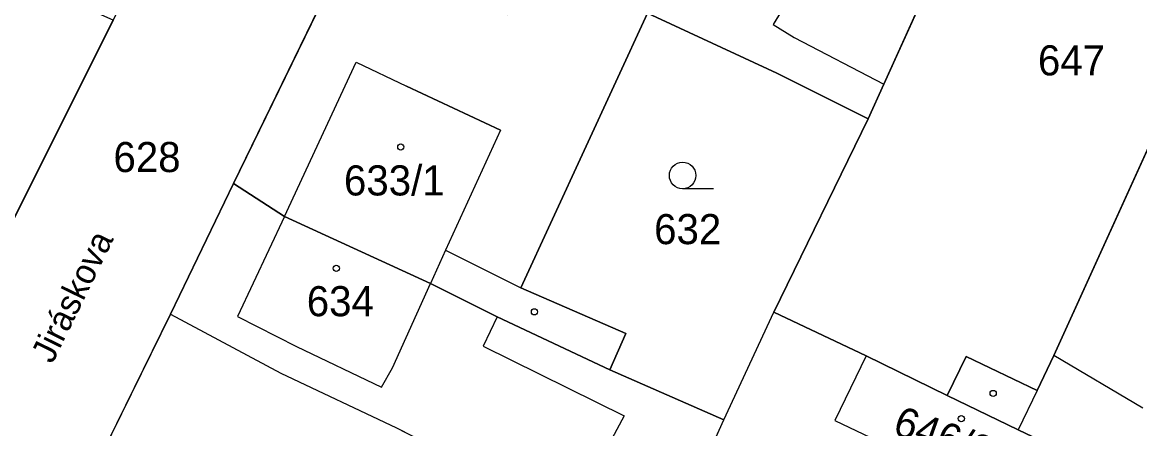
# Model space of a CAD drawing. Extents: x -762314 to -761449, y -993181 to -992589.
# Drawn here: x -762024 to -761960.9, y -992935 to -992912 of the extents above; entities that cross this region are included whole.
import ezdxf

# ---------------------------------------------------------------- set-up
doc = ezdxf.new("R2010")
doc.units = 0
for name, color, linetype in [('Hranice - vnitř_ kresba', 7, 'Continuous'), ('Hranice parcel', 7, 'Continuous'), ('Názvy', 7, 'Continuous'), ('Obvody jako plochy', 7, 'Continuous'), ('Parcelní čísla', 7, 'Continuous'), ('Značky kultur', 7, 'Continuous'), ('Značky na budově ne v SPI', 7, 'Continuous'), ('Značky na budově v SPI', 7, 'Continuous')]:
    doc.layers.add(name, color=color, linetype=linetype)

msp = doc.modelspace()

# ---------------------------------------------------------------- linework, layer by layer
at = {"layer": 'Hranice - vnitř_ kresba'}
for p, q in [((-761979.885, -992909.266), (-761981.635, -992912.126)), ((-761981.635, -992912.126), (-761980.435, -992912.866)), ((-761980.435, -992912.866), (-761975.375, -992915.506)), ((-762009.235, -992922.966), (-762005.185, -992914.266)), ((-762005.185, -992914.266), (-762002.335, -992915.616)), ((-761997.035, -992918.096), (-762002.335, -992915.616)), ((-761997.035, -992918.096), (-762000.135, -992924.866)), ((-762009.235, -992922.966), (-762011.885, -992928.616)), ((-762000.135, -992924.866), (-762000.985, -992926.766)), ((-762000.135, -992924.866), (-761995.885, -992926.996)), ((-762003.135, -992931.516), (-762000.985, -992926.766)), ((-762011.885, -992928.616), (-762008.555, -992930.316)), ((-761997.215, -992928.646), (-761998.005, -992930.296)), ((-762008.555, -992930.316), (-762003.755, -992932.616)), ((-761998.005, -992930.296), (-761990.055, -992934.236)), ((-761960.755, -992933.796), (-761965.775, -992930.826)), ((-762003.755, -992932.616), (-762003.135, -992931.516)), ((-761966.725, -992932.806), (-761967.795, -992935.016)), ((-761990.055, -992934.236), (-761991.025, -992936.056))]:
    msp.add_line(p, q, dxfattribs=at)
at = {"layer": 'Hranice parcel'}
for p, q in [((-761952.295, -992901.156), (-761965.775, -992930.826)), ((-762003.845, -992904.116), (-762012.105, -992921.116)), ((-761971.605, -992907.166), (-761975.375, -992915.506)), ((-762026.935, -992927.896), (-762018.915, -992911.896)), ((-761988.725, -992911.486), (-761995.885, -992926.996)), ((-761981.425, -992914.886), (-761988.725, -992911.486)), ((-761976.265, -992917.466), (-761981.425, -992914.886)), ((-761975.375, -992915.506), (-761976.265, -992917.466)), ((-761981.585, -992928.376), (-761976.265, -992917.466)), ((-762012.105, -992921.116), (-762015.665, -992928.496)), ((-762009.235, -992922.966), (-762012.105, -992921.116)), ((-762000.985, -992926.766), (-762009.235, -992922.966)), ((-761997.215, -992928.646), (-762000.985, -992926.766)), ((-761995.885, -992926.996), (-761989.955, -992929.586)), ((-761984.415, -992934.456), (-761981.585, -992928.376)), ((-761976.385, -992930.846), (-761981.585, -992928.376)), ((-762015.665, -992928.496), (-762020.235, -992937.766)), ((-762015.665, -992928.496), (-762009.435, -992931.816)), ((-761990.855, -992931.626), (-761997.215, -992928.646)), ((-761989.955, -992929.586), (-761990.855, -992931.626)), ((-761976.385, -992930.846), (-761978.155, -992934.486)), ((-761971.805, -992933.086), (-761976.385, -992930.846)), ((-761970.735, -992930.876), (-761971.805, -992933.086)), ((-761966.725, -992932.806), (-761970.735, -992930.876)), ((-761965.775, -992930.826), (-761966.725, -992932.806)), ((-762009.435, -992931.816), (-762002.915, -992934.916)), ((-761990.855, -992931.626), (-761984.415, -992934.456)), ((-761967.795, -992935.016), (-761971.805, -992933.086)), ((-761986.175, -992938.336), (-761984.415, -992934.456)), ((-761978.155, -992934.486), (-761975.345, -992935.836)), ((-762002.915, -992934.916), (-761992.905, -992940.016))]:
    msp.add_line(p, q, dxfattribs=at)
at = {"layer": 'Obvody jako plochy'}
for p, q in [((-761971.605, -992907.166), (-761975.375, -992915.506)), ((-761979.885, -992909.266), (-761981.635, -992912.126)), ((-761981.635, -992912.126), (-761980.435, -992912.866)), ((-761980.435, -992912.866), (-761975.375, -992915.506)), ((-762009.235, -992922.966), (-762005.185, -992914.266)), ((-762005.185, -992914.266), (-762002.335, -992915.616)), ((-761997.035, -992918.096), (-762002.335, -992915.616)), ((-761997.035, -992918.096), (-762000.135, -992924.866)), ((-762009.235, -992922.966), (-762011.885, -992928.616)), ((-762000.985, -992926.766), (-762009.235, -992922.966)), ((-762000.985, -992926.766), (-762009.235, -992922.966)), ((-762000.135, -992924.866), (-762000.985, -992926.766)), ((-762003.135, -992931.516), (-762000.985, -992926.766)), ((-762011.885, -992928.616), (-762008.555, -992930.316)), ((-762008.555, -992930.316), (-762003.755, -992932.616)), ((-761976.385, -992930.846), (-761978.155, -992934.486)), ((-761971.805, -992933.086), (-761976.385, -992930.846)), ((-762003.755, -992932.616), (-762003.135, -992931.516)), ((-761967.795, -992935.016), (-761971.805, -992933.086)), ((-761978.155, -992934.486), (-761975.345, -992935.836))]:
    msp.add_line(p, q, dxfattribs=at)
msp.add_lwpolyline([(-762027.68, -992952.971), (-762026.415, -992950.416), (-762020.235, -992937.766), (-762015.665, -992928.496), (-762012.105, -992921.116), (-762003.845, -992904.116), (-761993.715, -992883.396), (-761989.875, -992882.116), (-761991.565, -992881.236), (-762000.575, -992876.526), (-762002.605, -992875.466), (-762001.805, -992877.336), (-762006.215, -992886.076), (-762011.015, -992895.576), (-762017.685, -992909.366), (-762018.915, -992911.896), (-762026.935, -992927.896), (-762034.675, -992944.376), (-762036.775, -992948.556)], dxfattribs=at)
for points in [[(-761965.155, -992894.786), (-761969.805, -992903.726), (-761971.605, -992907.166), (-761975.375, -992915.506), (-761976.265, -992917.466), (-761981.585, -992928.376), (-761976.385, -992930.846), (-761971.805, -992933.086), (-761970.735, -992930.876), (-761966.725, -992932.806), (-761965.775, -992930.826), (-761952.295, -992901.156)], [(-761982.425, -992899.126), (-761987.775, -992909.546), (-761988.725, -992911.486), (-761981.425, -992914.886), (-761976.265, -992917.466), (-761975.375, -992915.506), (-761971.605, -992907.166), (-761969.805, -992903.726), (-761978.685, -992898.526), (-761979.625, -992900.556)], [(-761938.815, -992910.206), (-761940.295, -992907.486), (-761952.295, -992901.156), (-761965.775, -992930.826), (-761966.725, -992932.806), (-761970.735, -992930.876), (-761971.805, -992933.086), (-761967.795, -992935.016), (-761965.385, -992936.176), (-761956.935, -992940.246), (-761954.335, -992941.716)], [(-761977.905, -992904.216), (-761979.685, -992903.266), (-761982.175, -992908.286), (-761979.885, -992909.266), (-761981.635, -992912.126), (-761980.435, -992912.866), (-761975.375, -992915.506), (-761971.605, -992907.166)], [(-762018.915, -992911.896), (-762030.535, -992906.746), (-762035.755, -992904.206), (-762037.155, -992907.056), (-762043.995, -992915.086), (-762045.265, -992917.296), (-762042.345, -992918.986), (-762037.105, -992922.016), (-762036.235, -992922.516), (-762032.085, -992924.916), (-762026.935, -992927.896)], [(-761988.725, -992911.486), (-761994.605, -992908.616), (-761995.065, -992908.396), (-761996.615, -992911.586), (-762002.945, -992908.656), (-762001.325, -992905.346), (-762003.845, -992904.116), (-762012.105, -992921.116), (-762009.235, -992922.966), (-762000.985, -992926.766), (-761997.215, -992928.646), (-761990.855, -992931.626), (-761989.955, -992929.586), (-761995.885, -992926.996)], [(-761981.425, -992914.886), (-761988.725, -992911.486), (-761995.885, -992926.996), (-761989.955, -992929.586), (-761990.855, -992931.626), (-761984.415, -992934.456), (-761981.585, -992928.376), (-761976.265, -992917.466)], [(-761997.035, -992918.096), (-762000.135, -992924.866), (-762000.985, -992926.766), (-762009.235, -992922.966), (-762005.185, -992914.266), (-762002.335, -992915.616)], [(-762000.985, -992926.766), (-762009.235, -992922.966), (-762012.105, -992921.116), (-762015.665, -992928.496), (-762009.435, -992931.816), (-762002.915, -992934.916), (-761992.905, -992940.016), (-761991.025, -992936.056), (-761986.175, -992938.336), (-761984.415, -992934.456), (-761990.855, -992931.626), (-761997.215, -992928.646)], [(-762008.555, -992930.316), (-762003.755, -992932.616), (-762003.135, -992931.516), (-762000.985, -992926.766), (-762009.235, -992922.966), (-762011.885, -992928.616)], [(-761970.985, -992946.116), (-761967.235, -992947.866), (-761968.765, -992951.186), (-761963.285, -992953.916), (-761960.635, -992955.076), (-761961.755, -992957.476), (-761975.645, -992950.706), (-761989.085, -992944.176), (-761986.175, -992938.336), (-761984.415, -992934.456), (-761981.585, -992928.376), (-761976.385, -992930.846), (-761978.155, -992934.486), (-761975.345, -992935.836), (-761975.775, -992937.316), (-761968.285, -992941.046)], [(-762015.665, -992928.496), (-762009.435, -992931.816), (-762002.915, -992934.916), (-761992.905, -992940.016), (-761991.025, -992936.056), (-761986.175, -992938.336), (-761989.085, -992944.176), (-761992.795, -992951.296), (-762020.235, -992937.766)], [(-761976.385, -992930.846), (-761978.155, -992934.486), (-761975.345, -992935.836), (-761967.165, -992939.736), (-761965.385, -992936.176), (-761967.795, -992935.016), (-761971.805, -992933.086)]]:
    msp.add_lwpolyline(points, close=True, dxfattribs=at)
at = {"layer": 'Značky kultur'}
msp.add_line((-761984.995, -992921.406), (-761986.745, -992921.406), dxfattribs=at)
msp.add_circle((-761986.745, -992920.656), 0.75, dxfattribs=at)
at = {"layer": 'Značky na budově ne v SPI'}
for centre in [(-761995.115, -992928.356), (-761969.205, -992932.966)]:
    msp.add_circle(centre, 0.175, dxfattribs=at)
at = {"layer": 'Značky na budově v SPI'}
for centre in [(-762002.665, -992919.046), (-762006.305, -992925.896), (-761971.005, -992934.386)]:
    msp.add_circle(centre, 0.175, dxfattribs=at)

# ---------------------------------------------------------------- texts
at = {"layer": 'Názvy'}
msp.add_text('Jiráskova', height=1.4, rotation=63.89253, dxfattribs=at).set_placement((-762022.345, -992931.336))
at = {"layer": 'Parcelní čísla'}
for s, p in [('647', (-761966.675, -992915.006)), ('628', (-762018.895, -992920.466)), ('633/1', (-762005.875, -992921.786)), ('632', (-761988.355, -992924.536)), ('634', (-762007.975, -992928.606))]:
    msp.add_text(s, height=1.7, dxfattribs=at).set_placement(p)
msp.add_text('646/2', height=1.7, rotation=340.39296, dxfattribs=at).set_placement((-761974.955, -992935.236))

doc.saveas('drawing.dxf')
